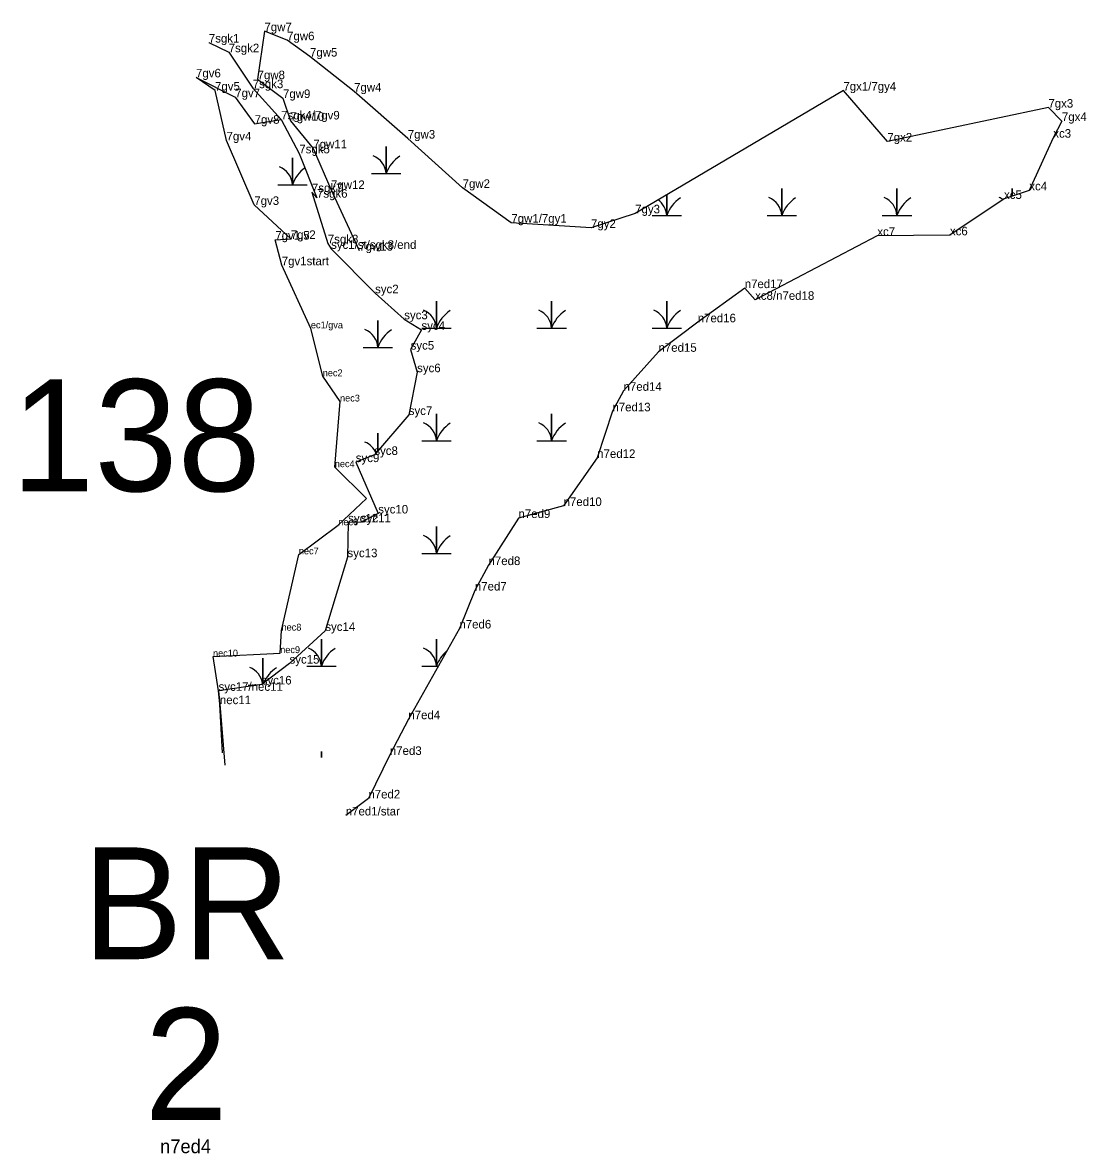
# Model space of a CAD drawing. Extents: x 2072529 to 2268796, y 436423 to 470397.
# Drawn here: x 2162533 to 2163154, y 440111 to 440771 of the extents above; entities that cross this region are included whole.
import ezdxf

# ---------------------------------------------------------------- set-up
doc = ezdxf.new("R2010")
doc.units = 0
for name, color, linetype in [('Default', 7, 'Continuous'), ('Exist Environmental Wetland Boundary', 7, 'Continuous'), ('Exist Environmental Wetland Boundary Cogo Comment', 7, 'Continuous'), ('Exist Environmental Wetland Boundary Cogo Point CELL', 7, 'Continuous'), ('Exist Hydro Jurisdictional Stream or Body of Water NEU Mitigable', 7, 'Continuous'), ('Exist Hydro Jurisdictional Stream or Body of Water NEU Mitigable Cogo Comment', 7, 'Continuous'), ('Exist Hydro Swamp or Marsh', 7, 'Continuous')]:
    doc.layers.add(name, color=color, linetype=linetype)

msp = doc.modelspace()

# ---------------------------------------------------------------- linework, layer by layer
at = {"layer": 'Exist Environmental Wetland Boundary'}
for points in [[(2163140.04, 440713.98), (2163132.14, 440721.81), (2163038.06, 440702.02), (2163012.38, 440731.78), (2162890.75, 440660.06), (2162864.95, 440651.59), (2162818.4, 440654.59), (2162789.94, 440674.94), (2162757.91, 440703.73), (2162726.54, 440731.21), (2162700.78, 440751.64), (2162687.41, 440761.17), (2162674.17, 440766.47), (2162670.17, 440738.43), (2162685.01, 440727.42), (2162689.37, 440714.14), (2162702.71, 440698), (2162713.04, 440674.27), (2162729.54, 440638.32)], [(2162684.28, 440629.71), (2162680.5, 440644.67), (2162689.6, 440645.11), (2162668.24, 440664.98), (2162652.04, 440702.65), (2162645.3, 440731.79), (2162634.19, 440739.47), (2162657.12, 440727.87), (2162668.45, 440712.38), (2162683.95, 440714.9)], [(2163140.04, 440713.98), (2163135, 440704.26), (2163121, 440673.48), (2163106.24, 440668.46), (2163074.62, 440647.22), (2163032.2, 440646.91), (2162960.82, 440609.54), (2162954.74, 440616.38), (2162927.29, 440596.42), (2162904.37, 440579.19), (2162883.96, 440556.41), (2162877.46, 440544.42), (2162868.56, 440517.19), (2162848.92, 440489.12), (2162822.58, 440482.09), (2162805.07, 440454.59), (2162797.1, 440439.73), (2162788.06, 440417.57), (2162758.24, 440364.57), (2162747.43, 440343.7), (2162734.89, 440318.28), (2162721.69, 440308.34)], [(2162648.13, 440373.35), (2162647.37, 440381.14), (2162644.13, 440401.16), (2162683.38, 440403.16), (2162684.15, 440416.31), (2162694.27, 440460.86), (2162717.3, 440477.83), (2162733.85, 440493.55), (2162715.27, 440511.79), (2162718.33, 440550.16), (2162708.22, 440564.88), (2162701.29, 440592.87), (2162684.28, 440629.71)], [(2162649.66, 440344.94), (2162648.13, 440373.35)]]:
    msp.add_lwpolyline(points, dxfattribs=at)
at = {"layer": 'Exist Environmental Wetland Boundary Cogo Point CELL'}
for p, q in [((2162674.17, 440766.47), (2162674.17, 440766.47)), ((2162641.69, 440759.82), (2162641.69, 440759.82)), ((2162687.41, 440761.17), (2162687.41, 440761.17)), ((2162653.3, 440754.16), (2162653.3, 440754.16)), ((2162700.78, 440751.64), (2162700.78, 440751.64)), ((2162634.19, 440739.47), (2162634.19, 440739.47)), ((2162670.17, 440738.43), (2162670.17, 440738.43)), ((2162645.3, 440731.79), (2162645.3, 440731.79)), ((2162667.33, 440733.17), (2162667.33, 440733.17)), ((2162726.54, 440731.21), (2162726.54, 440731.21)), ((2163012.38, 440731.78), (2163012.38, 440731.78)), ((2162657.12, 440727.87), (2162657.12, 440727.87)), ((2162685.01, 440727.42), (2162685.01, 440727.42)), ((2163132.14, 440721.81), (2163132.14, 440721.81)), ((2162668.45, 440712.38), (2162668.45, 440712.38)), ((2162683.95, 440714.9), (2162683.95, 440714.9)), ((2162683.95, 440714.9), (2162683.95, 440714.9)), ((2162689.37, 440714.14), (2162689.37, 440714.14)), ((2163140.04, 440713.98), (2163140.04, 440713.98)), ((2163135, 440704.26), (2163135, 440704.26)), ((2162652.04, 440702.65), (2162652.04, 440702.65)), ((2162702.71, 440698), (2162702.71, 440698)), ((2162757.91, 440703.73), (2162757.91, 440703.73)), ((2163038.06, 440702.02), (2163038.06, 440702.02)), ((2162694.52, 440695.11), (2162694.52, 440695.11)), ((2162701.93, 440672.45), (2162701.93, 440672.45)), ((2162713.04, 440674.27), (2162713.04, 440674.27)), ((2162789.94, 440674.94), (2162789.94, 440674.94)), ((2163121, 440673.48), (2163121, 440673.48)), ((2162668.24, 440664.98), (2162668.24, 440664.98)), ((2162704.85, 440669.2), (2162704.85, 440669.2)), ((2163106.24, 440668.46), (2163106.24, 440668.46)), ((2162890.75, 440660.06), (2162890.75, 440660.06)), ((2162818.4, 440654.59), (2162818.4, 440654.59)), ((2162864.95, 440651.59), (2162864.95, 440651.59)), ((2162680.5, 440644.67), (2162680.5, 440644.67)), ((2162689.6, 440645.11), (2162689.6, 440645.11)), ((2163032.2, 440646.91), (2163032.2, 440646.91)), ((2163074.62, 440647.22), (2163074.62, 440647.22)), ((2162711.21, 440642.54), (2162711.21, 440642.54)), ((2162713.1, 440639.3), (2162713.1, 440639.3)), ((2162729.54, 440638.32), (2162729.54, 440638.32)), ((2162684.28, 440629.71), (2162684.28, 440629.71)), ((2162738.82, 440613.38), (2162738.82, 440613.38)), ((2162954.74, 440616.38), (2162954.74, 440616.38)), ((2162960.82, 440609.54), (2162960.82, 440609.54)), ((2162701.29, 440592.87), (2162701.29, 440592.87)), ((2162755.83, 440598.18), (2162755.83, 440598.18)), ((2162765.92, 440592.01), (2162765.92, 440592.01)), ((2162927.29, 440596.42), (2162927.29, 440596.42)), ((2162759.56, 440580.47), (2162759.56, 440580.47)), ((2162904.37, 440579.19), (2162904.37, 440579.19)), ((2162763.37, 440567.25), (2162763.37, 440567.25)), ((2162708.22, 440564.88), (2162708.22, 440564.88)), ((2162883.96, 440556.41), (2162883.96, 440556.41)), ((2162718.33, 440550.16), (2162718.33, 440550.16)), ((2162758.48, 440542.29), (2162758.48, 440542.29)), ((2162877.46, 440544.42), (2162877.46, 440544.42)), ((2162727.52, 440514.75), (2162727.52, 440514.75)), ((2162738.39, 440518.93), (2162738.39, 440518.93)), ((2162868.56, 440517.19), (2162868.56, 440517.19)), ((2162715.27, 440511.79), (2162715.27, 440511.79)), ((2162848.92, 440489.12), (2162848.92, 440489.12)), ((2162723.1, 440479.48), (2162723.1, 440479.48)), ((2162730.61, 440479.58), (2162730.61, 440479.58)), ((2162740.64, 440484.73), (2162740.64, 440484.73)), ((2162822.58, 440482.09), (2162822.58, 440482.09)), ((2162717.3, 440477.83), (2162717.3, 440477.83)), ((2162694.27, 440460.86), (2162694.27, 440460.86)), ((2162722.69, 440459.2), (2162722.69, 440459.2)), ((2162805.07, 440454.59), (2162805.07, 440454.59)), ((2162797.1, 440439.73), (2162797.1, 440439.73)), ((2162684.15, 440416.31), (2162684.15, 440416.31)), ((2162709.74, 440416.11), (2162709.74, 440416.11)), ((2162788.06, 440417.57), (2162788.06, 440417.57)), ((2162644.13, 440401.16), (2162644.13, 440401.16)), ((2162683.38, 440403.16), (2162683.38, 440403.16)), ((2162688.83, 440397.04), (2162688.83, 440397.04)), ((2162647.37, 440381.14), (2162647.37, 440381.14)), ((2162672.57, 440384.85), (2162672.57, 440384.85)), ((2162648.13, 440373.35), (2162648.13, 440373.35)), ((2162758.24, 440364.57), (2162758.24, 440364.57)), ((2162747.43, 440343.7), (2162747.43, 440343.7)), ((2162734.89, 440318.28), (2162734.89, 440318.28)), ((2162721.69, 440308.34), (2162721.69, 440308.34))]:
    msp.add_line(p, q, dxfattribs=at)
at = {"layer": 'Exist Hydro Jurisdictional Stream or Body of Water NEU Mitigable'}
for points in [[(2162641.69, 440759.82), (2162653.3, 440754.16), (2162667.33, 440733.17), (2162683.95, 440714.9), (2162694.52, 440695.11), (2162704.85, 440669.2), (2162701.93, 440672.45), (2162711.21, 440642.54)], [(2162711.21, 440642.54), (2162713.1, 440639.3), (2162738.82, 440613.38), (2162755.83, 440598.18), (2162765.92, 440592.01), (2162759.56, 440580.47), (2162763.37, 440567.25), (2162758.48, 440542.29), (2162738.39, 440518.93), (2162727.52, 440514.75), (2162740.64, 440484.73), (2162730.61, 440479.58), (2162723.1, 440479.48), (2162722.69, 440459.2), (2162709.74, 440416.11), (2162688.83, 440397.04), (2162672.57, 440384.85), (2162647.37, 440381.14), (2162648.13, 440373.35), (2162650.98, 440337.75)]]:
    msp.add_lwpolyline(points, dxfattribs=at)
at = {"layer": 'Exist Hydro Swamp or Marsh'}
for points in [[(2162736.69, 440683.25), (2162745.29, 440683.25), (2162745.29, 440699.03), (2162745.29, 440683.25), (2162753.89, 440683.25)], [(2162681.92, 440676.8), (2162690.52, 440676.8), (2162690.52, 440692.58), (2162690.52, 440676.8), (2162699.12, 440676.8)], [(2162967.85, 440658.83), (2162976.45, 440658.83), (2162976.45, 440674.61), (2162976.45, 440658.83), (2162985.05, 440658.83)], [(2163035.1, 440658.83), (2163043.7, 440658.83), (2163043.7, 440674.61), (2163043.7, 440658.83), (2163052.3, 440658.83)], [(2163110.95, 440670.06), (2163110.95, 440674.61), (2163110.95, 440670.06)], [(2162900.6, 440658.83), (2162909.2, 440658.83), (2162909.2, 440670.93)], [(2162909.2, 440670.93), (2162909.2, 440658.83), (2162917.8, 440658.83)], [(2162766.1, 440593.03), (2162774.7, 440593.03), (2162774.7, 440608.81), (2162774.7, 440593.03), (2162783.3, 440593.03)], [(2162833.35, 440593.03), (2162841.95, 440593.03), (2162841.95, 440608.81), (2162841.95, 440593.03), (2162850.55, 440593.03)], [(2162900.6, 440593.03), (2162909.2, 440593.03), (2162909.2, 440608.81), (2162909.2, 440593.03), (2162917.8, 440593.03)], [(2162731.86, 440581.76), (2162740.46, 440581.76), (2162740.46, 440597.54), (2162740.46, 440581.76), (2162749.06, 440581.76)], [(2162766.1, 440527.23), (2162774.7, 440527.23), (2162774.7, 440543.01), (2162774.7, 440527.23), (2162783.3, 440527.23)], [(2162833.35, 440527.23), (2162841.95, 440527.23), (2162841.95, 440543.01), (2162841.95, 440527.23), (2162850.55, 440527.23)], [(2162740.46, 440521.34), (2162740.46, 440531.74), (2162740.46, 440521.34)], [(2162766.1, 440461.43), (2162774.7, 440461.43), (2162774.7, 440477.21), (2162774.7, 440461.43), (2162783.3, 440461.43)], [(2162698.85, 440395.63), (2162707.45, 440395.63), (2162707.45, 440411.41), (2162707.45, 440395.63), (2162716.05, 440395.63)], [(2162766.1, 440395.63), (2162774.7, 440395.63), (2162774.7, 440411.41), (2162774.7, 440395.63), (2162775.72, 440395.63)], [(2162673.21, 440385.33), (2162673.21, 440400.14), (2162673.21, 440385.33)], [(2162664.61, 440384.36), (2162669.19, 440384.36)], [(2162707.45, 440342.22), (2162707.45, 440345.61), (2162707.45, 440342.22)]]:
    msp.add_lwpolyline(points, dxfattribs=at)
for centre, radius, start, end in [((2162733.03, 440682.36), 12.3, 4.14034, 67.53497), ((2162763.53, 440677.19), 19.22, 122.12745, 161.62219), ((2162678.25, 440675.92), 12.3, 4.14034, 67.53497), ((2162708.76, 440670.74), 19.22, 124.36299, 161.62219), ((2162896.93, 440657.95), 12.3, 4.14034, 54.29988), ((2162927.44, 440652.77), 19.22, 122.12745, 161.62219), ((2162964.18, 440657.95), 12.3, 4.14034, 67.53497), ((2162994.69, 440652.77), 19.22, 122.12745, 161.62219), ((2163031.43, 440657.95), 12.3, 4.14034, 67.53497), ((2163061.94, 440652.77), 19.22, 122.12745, 161.62219), ((2163098.68, 440657.95), 12.3, 55.41739, 67.53497), ((2162762.43, 440592.15), 12.3, 4.14034, 67.53497), ((2162792.94, 440586.97), 19.22, 122.12745, 161.62219), ((2162829.68, 440592.15), 12.3, 4.14034, 67.53497), ((2162860.19, 440586.97), 19.22, 122.12745, 161.62219), ((2162896.93, 440592.15), 12.3, 4.14034, 67.53497), ((2162927.44, 440586.97), 19.22, 122.12745, 161.62219), ((2162728.19, 440580.87), 12.3, 4.14034, 67.53497), ((2162758.7, 440575.7), 19.22, 122.12745, 161.62219), ((2162762.43, 440526.35), 12.3, 4.14034, 67.53497), ((2162792.94, 440521.17), 19.22, 122.12745, 161.62219), ((2162829.68, 440526.35), 12.3, 4.14034, 67.53497), ((2162860.19, 440521.17), 19.22, 122.12745, 161.62219), ((2162728.19, 440515.07), 12.3, 24.22304, 67.53497), ((2162762.43, 440460.55), 12.3, 4.14034, 67.53497), ((2162792.94, 440455.37), 19.22, 122.12745, 161.62219), ((2162695.18, 440394.75), 12.3, 4.14034, 67.53497), ((2162725.69, 440389.57), 19.22, 122.12745, 161.62219), ((2162762.43, 440394.75), 12.3, 4.14034, 67.53497), ((2162792.94, 440389.57), 19.22, 129.92973, 161.62219), ((2162660.94, 440383.47), 12.3, 8.36575, 67.53497), ((2162691.45, 440378.3), 19.22, 122.12745, 157.30586)]:
    msp.add_arc(centre, radius, start, end, dxfattribs=at)

# ---------------------------------------------------------------- texts
at = {"layer": 'Default'}
for s, p in [('138', (2162526.24, 440497.74)), ('BR', (2162568.11, 440224.36)), ('2', (2162604.17, 440130.48))]:
    msp.add_text(s, height=65.34, dxfattribs=at).set_placement(p)
at = {"layer": 'Exist Environmental Wetland Boundary Cogo Comment'}
for s, height, p in [('7gw7', 5, (2162674.17, 440766.47)), ('7gw6', 5, (2162687.41, 440761.17)), ('7gw5', 5, (2162700.78, 440751.64)), ('7gv6', 5, (2162634.19, 440739.47)), ('7gw8', 5, (2162670.17, 440738.43)), ('7gx1/7gy4', 5, (2163012.38, 440731.78)), ('7gv5', 5, (2162645.3, 440731.79)), ('7gv7', 5, (2162657.12, 440727.87)), ('7gw9', 5, (2162685.01, 440727.42)), ('7gw4', 5, (2162726.54, 440731.21)), ('7gx3', 5, (2163132.14, 440721.81)), ('7gv8', 5, (2162668.45, 440712.38)), ('7gw10', 5, (2162689.37, 440714.14)), ('7gx4', 5, (2163140.04, 440713.98)), ('7gv4', 5, (2162652.04, 440702.65)), ('7gw3', 5, (2162757.91, 440703.73)), ('7gx2', 5, (2163038.06, 440702.02)), ('xc3', 5, (2163135, 440704.26)), ('7gw11', 5, (2162702.71, 440698)), ('7gw12', 5, (2162713.04, 440674.27)), ('7gw2', 5, (2162789.94, 440674.94)), ('xc4', 5, (2163121, 440673.48)), ('xc5', 5, (2163106.24, 440668.46)), ('7gv3', 5, (2162668.24, 440664.98)), ('7gy3', 5, (2162890.75, 440660.06)), ('7gw1/7gy1', 5, (2162818.4, 440654.59)), ('7gy2', 5, (2162864.95, 440651.59)), ('xc7', 5, (2163032.2, 440646.91)), ('xc6', 5, (2163074.62, 440647.22)), ('7gv1.5', 5, (2162680.5, 440644.67)), ('7gv2', 5, (2162689.6, 440645.11)), ('7gw13', 5, (2162729.54, 440638.32)), ('7gv1start', 5, (2162684.28, 440629.71)), ('n7ed17', 5, (2162954.74, 440616.38)), ('xc8/n7ed18', 5, (2162960.82, 440609.54)), ('n7ed16', 5, (2162927.29, 440596.42)), ('ec1/gva', 4, (2162701.29, 440592.87)), ('n7ed15', 5, (2162904.37, 440579.19)), ('nec2', 4, (2162708.22, 440564.88)), ('n7ed14', 5, (2162883.96, 440556.41)), ('nec3', 4, (2162718.33, 440550.16)), ('n7ed13', 5, (2162877.46, 440544.42)), ('n7ed12', 5, (2162868.56, 440517.19)), ('nec4', 4, (2162715.27, 440511.79)), ('n7ed10', 5, (2162848.92, 440489.12)), ('n7ed9', 5, (2162822.58, 440482.09)), ('nec6', 4, (2162717.3, 440477.83)), ('nec7', 4, (2162694.27, 440460.86)), ('n7ed8', 5, (2162805.07, 440454.59)), ('n7ed7', 5, (2162797.1, 440439.73)), ('nec8', 4, (2162684.15, 440416.31)), ('n7ed6', 5, (2162788.06, 440417.57)), ('nec9', 4, (2162683.38, 440403.16)), ('nec10', 4, (2162644.13, 440401.16)), ('nec11', 5, (2162648.13, 440373.35)), ('n7ed4', 5, (2162758.24, 440364.57)), ('n7ed3', 5, (2162747.43, 440343.7)), ('n7ed2', 5, (2162734.89, 440318.28)), ('n7ed1/star', 5, (2162721.69, 440308.34)), ('n7ed4', 8, (2162613.2, 440111.06))]:
    msp.add_text(s, height=height, dxfattribs=at).set_placement(p)
at = {"layer": 'Exist Hydro Jurisdictional Stream or Body of Water NEU Mitigable Cogo Comment'}
for s, p in [('7sgk1', (2162641.69, 440759.82)), ('7sgk2', (2162653.3, 440754.16)), ('7sgk3', (2162667.33, 440733.17)), ('7sgk4/7gv9', (2162683.95, 440714.9)), ('7sgk4', (2162683.95, 440714.9)), ('7sgk5', (2162694.52, 440695.11)), ('7sgk7', (2162701.93, 440672.45)), ('7sgk6', (2162704.85, 440669.2)), ('7sgk8', (2162711.21, 440642.54)), ('syc1/st/sgk8/end', (2162713.1, 440639.3)), ('syc2', (2162738.82, 440613.38)), ('syc3', (2162755.83, 440598.18)), ('syc4', (2162765.92, 440592.01)), ('syc5', (2162759.56, 440580.47)), ('syc6', (2162763.37, 440567.25)), ('syc7', (2162758.48, 440542.29)), ('syc9', (2162727.52, 440514.75)), ('syc8', (2162738.39, 440518.93)), ('syc10', (2162740.64, 440484.73)), ('syc12', (2162723.1, 440479.48)), ('syc11', (2162730.61, 440479.58)), ('syc13', (2162722.69, 440459.2)), ('syc14', (2162709.74, 440416.11)), ('syc15', (2162688.83, 440397.04)), ('syc16', (2162672.57, 440384.85)), ('syc17/nec11', (2162647.37, 440381.14))]:
    msp.add_text(s, height=5, dxfattribs=at).set_placement(p)

doc.saveas('drawing.dxf')
